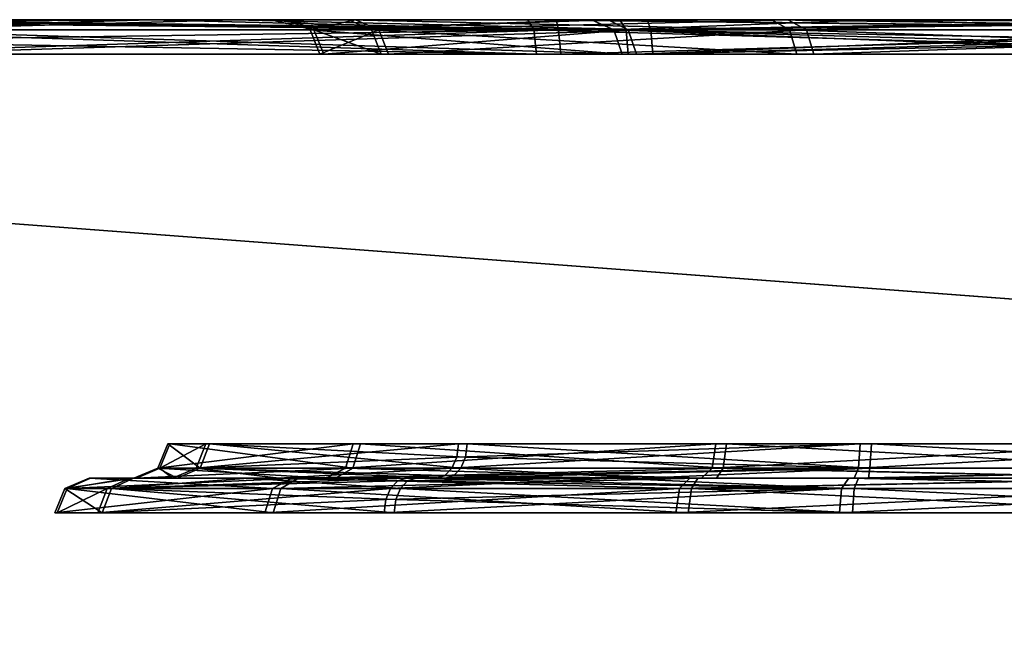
# Model space of a CAD drawing. Header units: millimetres. Extents: x -150 to 150, y -85 to 1149.
# Tile 215 of 656: x -85.9 to -85.04, y 1008.85 to 1009.4. Entities that reach past the tile are written whole.
import ezdxf

# ---------------------------------------------------------------- set-up
doc = ezdxf.new("R2010")
doc.units = ezdxf.units.MM
doc.header["$LTSCALE"] = 21.359881
for name, color, linetype in [('4774', 7, 'CONTINUOUS'), ('4775', 7, 'CONTINUOUS'), ('4776', 7, 'CONTINUOUS'), ('4777', 7, 'CONTINUOUS'), ('4778', 7, 'CONTINUOUS'), ('4779', 7, 'CONTINUOUS'), ('4780', 7, 'CONTINUOUS'), ('4781', 7, 'CONTINUOUS'), ('4790', 7, 'CONTINUOUS'), ('4791', 7, 'CONTINUOUS'), ('4792', 7, 'CONTINUOUS'), ('4793', 7, 'CONTINUOUS'), ('4815', 7, 'CONTINUOUS'), ('4816', 7, 'CONTINUOUS'), ('4817', 7, 'CONTINUOUS'), ('4818', 7, 'CONTINUOUS'), ('4819', 7, 'CONTINUOUS'), ('4820', 7, 'CONTINUOUS'), ('4821', 7, 'CONTINUOUS'), ('4822', 7, 'CONTINUOUS'), ('4831', 7, 'CONTINUOUS'), ('4832', 7, 'CONTINUOUS'), ('4833', 7, 'CONTINUOUS'), ('4834', 7, 'CONTINUOUS'), ('6307', 7, 'CONTINUOUS'), ('6308', 7, 'CONTINUOUS'), ('6348', 7, 'CONTINUOUS'), ('6349', 7, 'CONTINUOUS'), ('9023', 7, 'CONTINUOUS'), ('9025', 7, 'CONTINUOUS')]:
    doc.layers.add(name, color=color, linetype=linetype)

msp = doc.modelspace()

# ---------------------------------------------------------------- linework, layer by layer
at = {"layer": '4774', "linetype": 'CONTINUOUS'}
for points in [[(-85.85837, 1008.99121, 228.49897), (-85.82332, 1008.99121, 228.933), (-85.86701, 1008.97, 228.49738), (-85.85837, 1008.99121, 228.49897)], [(-85.86701, 1008.97, 228.49738), (-85.82332, 1008.99121, 228.933), (-85.8316, 1008.97, 228.93595), (-85.86701, 1008.97, 228.49738)], [(-85.67841, 1008.97, 228.09987), (-85.85837, 1008.99121, 228.49897), (-85.86701, 1008.97, 228.49738), (-85.67841, 1008.97, 228.09987)], [(-85.67171, 1008.99121, 228.10556), (-85.85837, 1008.99121, 228.49897), (-85.67841, 1008.97, 228.09987), (-85.67171, 1008.99121, 228.10556)], [(-85.57595, 1008.99121, 229.29135), (-85.58016, 1008.98148, 229.29631), (-85.8316, 1008.97, 228.93595), (-85.57595, 1008.99121, 229.29135)], [(-85.82332, 1008.99121, 228.933), (-85.57595, 1008.99121, 229.29135), (-85.8316, 1008.97, 228.93595), (-85.82332, 1008.99121, 228.933)], [(-85.31631, 1008.97, 227.84991), (-85.67171, 1008.99121, 228.10556), (-85.67841, 1008.97, 228.09987), (-85.31631, 1008.97, 227.84991)], [(-85.31336, 1008.99121, 227.85819), (-85.67171, 1008.99121, 228.10556), (-85.31631, 1008.97, 227.84991), (-85.31336, 1008.99121, 227.85819)], [(-84.87774, 1008.97, 227.81449), (-85.31336, 1008.99121, 227.85819), (-85.31631, 1008.97, 227.84991), (-84.87774, 1008.97, 227.81449)], [(-84.87933, 1008.99121, 227.82314), (-85.31336, 1008.99121, 227.85819), (-84.87774, 1008.97, 227.81449), (-84.87933, 1008.99121, 227.82314)], [(-85.58016, 1008.98148, 229.29631), (-85.58164, 1008.97, 229.29805), (-85.8316, 1008.97, 228.93595), (-85.58016, 1008.98148, 229.29631)]]:
    msp.add_3dface(points, dxfattribs=at)
at = {"layer": '4775', "linetype": 'CONTINUOUS'}
for points in [[(-85.82332, 1008.99121, 228.933), (-85.85837, 1008.99121, 228.49897), (-85.80345, 1009, 228.92556), (-85.82332, 1008.99121, 228.933)], [(-85.85837, 1008.99121, 228.49897), (-85.67171, 1008.99121, 228.10556), (-85.65636, 1009, 228.12025), (-85.85837, 1008.99121, 228.49897)], [(-85.80345, 1009, 228.92556), (-85.85837, 1008.99121, 228.49897), (-85.83781, 1009, 228.50444), (-85.80345, 1009, 228.92556)], [(-85.83781, 1009, 228.50444), (-85.85837, 1008.99121, 228.49897), (-85.65636, 1009, 228.12025), (-85.83781, 1009, 228.50444)], [(-85.5622, 1009, 229.2752), (-85.82332, 1008.99121, 228.933), (-85.80345, 1009, 228.92556), (-85.5622, 1009, 229.2752)], [(-85.82332, 1008.99121, 228.933), (-85.5622, 1009, 229.2752), (-85.56964, 1008.99772, 229.28394), (-85.82332, 1008.99121, 228.933)], [(-85.67171, 1008.99121, 228.10556), (-85.31336, 1008.99121, 227.85819), (-85.30788, 1009, 227.87876), (-85.67171, 1008.99121, 228.10556)], [(-85.65636, 1009, 228.12025), (-85.67171, 1008.99121, 228.10556), (-85.30788, 1009, 227.87876), (-85.65636, 1009, 228.12025)], [(-85.31336, 1008.99121, 227.85819), (-84.87933, 1008.99121, 227.82314), (-84.88584, 1009, 227.84351), (-85.31336, 1008.99121, 227.85819)], [(-85.30788, 1009, 227.87876), (-85.31336, 1008.99121, 227.85819), (-84.88584, 1009, 227.84351), (-85.30788, 1009, 227.87876)], [(-85.57595, 1008.99121, 229.29135), (-85.82332, 1008.99121, 228.933), (-85.56964, 1008.99772, 229.28394), (-85.57595, 1008.99121, 229.29135)]]:
    msp.add_3dface(points, dxfattribs=at)
at = {"layer": '4776', "linetype": 'CONTINUOUS'}
for points in [[(-85.58164, 1008.97, 229.29805), (-85.58016, 1008.98148, 229.29631), (-85.18254, 1008.99121, 229.47801), (-85.58164, 1008.97, 229.29805)], [(-85.58164, 1008.97, 229.29805), (-85.18254, 1008.99121, 229.47801), (-85.18412, 1008.97, 229.48666), (-85.58164, 1008.97, 229.29805)], [(-85.58016, 1008.98148, 229.29631), (-85.57595, 1008.99121, 229.29135), (-85.18254, 1008.99121, 229.47801), (-85.58016, 1008.98148, 229.29631)], [(-85.18254, 1008.99121, 229.47801), (-84.74851, 1008.99121, 229.44296), (-85.18412, 1008.97, 229.48666), (-85.18254, 1008.99121, 229.47801)], [(-85.18412, 1008.97, 229.48666), (-84.74851, 1008.99121, 229.44296), (-84.74556, 1008.97, 229.45124), (-85.18412, 1008.97, 229.48666)]]:
    msp.add_3dface(points, dxfattribs=at)
at = {"layer": '4777', "linetype": 'CONTINUOUS'}
for points in [[(-85.57595, 1008.99121, 229.29135), (-85.56964, 1008.99772, 229.28394), (-85.3812, 1009, 229.392), (-85.57595, 1008.99121, 229.29135)], [(-85.18254, 1008.99121, 229.47801), (-85.57595, 1008.99121, 229.29135), (-85.3812, 1009, 229.392), (-85.18254, 1008.99121, 229.47801)], [(-85.56964, 1008.99772, 229.28394), (-85.5622, 1009, 229.2752), (-85.3812, 1009, 229.392), (-85.56964, 1008.99772, 229.28394)], [(-85.17602, 1009, 229.45764), (-85.18254, 1008.99121, 229.47801), (-85.3812, 1009, 229.392), (-85.17602, 1009, 229.45764)], [(-84.74851, 1008.99121, 229.44296), (-85.18254, 1008.99121, 229.47801), (-85.17602, 1009, 229.45764), (-84.74851, 1008.99121, 229.44296)], [(-84.75399, 1009, 229.42239), (-84.74851, 1008.99121, 229.44296), (-85.17602, 1009, 229.45764), (-84.75399, 1009, 229.42239)]]:
    msp.add_3dface(points, dxfattribs=at)
at = {"layer": '4778', "linetype": 'CONTINUOUS'}
for points in [[(-85.7773, 1009.00879, 228.51382), (-85.60893, 1009.00879, 228.15896), (-85.76865, 1009.03, 228.51541), (-85.7773, 1009.00879, 228.51382)], [(-85.74568, 1009.00879, 228.90533), (-85.7773, 1009.00879, 228.51382), (-85.7374, 1009.03, 228.90238), (-85.74568, 1009.00879, 228.90533)], [(-85.7374, 1009.03, 228.90238), (-85.7773, 1009.00879, 228.51382), (-85.76865, 1009.03, 228.51541), (-85.7374, 1009.03, 228.90238)], [(-85.76865, 1009.03, 228.51541), (-85.60893, 1009.00879, 228.15896), (-85.60223, 1009.03, 228.16466), (-85.76865, 1009.03, 228.51541)], [(-85.51833, 1009.01852, 229.22361), (-85.74568, 1009.00879, 228.90533), (-85.51685, 1009.03, 229.22187), (-85.51833, 1009.01852, 229.22361)], [(-85.51685, 1009.03, 229.22187), (-85.74568, 1009.00879, 228.90533), (-85.7374, 1009.03, 228.90238), (-85.51685, 1009.03, 229.22187)], [(-85.60893, 1009.00879, 228.15896), (-85.28568, 1009.00879, 227.93583), (-85.60223, 1009.03, 228.16466), (-85.60893, 1009.00879, 228.15896)], [(-85.60223, 1009.03, 228.16466), (-85.28568, 1009.00879, 227.93583), (-85.28273, 1009.03, 227.94411), (-85.60223, 1009.03, 228.16466)], [(-85.28568, 1009.00879, 227.93583), (-84.89418, 1009.00879, 227.90421), (-85.28273, 1009.03, 227.94411), (-85.28568, 1009.00879, 227.93583)], [(-85.28273, 1009.03, 227.94411), (-84.89418, 1009.00879, 227.90421), (-84.89576, 1009.03, 227.91286), (-85.28273, 1009.03, 227.94411)], [(-85.52254, 1009.00879, 229.22857), (-85.74568, 1009.00879, 228.90533), (-85.51833, 1009.01852, 229.22361), (-85.52254, 1009.00879, 229.22857)]]:
    msp.add_3dface(points, dxfattribs=at)
at = {"layer": '4779', "linetype": 'CONTINUOUS'}
for points in [[(-85.60893, 1009.00879, 228.15896), (-85.7773, 1009.00879, 228.51382), (-85.79778, 1009, 228.50796), (-85.60893, 1009.00879, 228.15896)], [(-85.62423, 1009, 228.14421), (-85.60893, 1009.00879, 228.15896), (-85.79778, 1009, 228.50796), (-85.62423, 1009, 228.14421)], [(-85.79778, 1009, 228.50796), (-85.7773, 1009.00879, 228.51382), (-85.76648, 1009, 228.91013), (-85.79778, 1009, 228.50796)], [(-85.7773, 1009.00879, 228.51382), (-85.74568, 1009.00879, 228.90533), (-85.76648, 1009, 228.91013), (-85.7773, 1009.00879, 228.51382)], [(-85.76648, 1009, 228.91013), (-85.74568, 1009.00879, 228.90533), (-85.67345, 1009, 229.09282), (-85.76648, 1009, 228.91013)], [(-85.74568, 1009.00879, 228.90533), (-85.52254, 1009.00879, 229.22857), (-85.67345, 1009, 229.09282), (-85.74568, 1009.00879, 228.90533)], [(-85.67345, 1009, 229.09282), (-85.52254, 1009.00879, 229.22857), (-85.52885, 1009.00228, 229.23598), (-85.67345, 1009, 229.09282)], [(-85.28568, 1009.00879, 227.93583), (-85.60893, 1009.00879, 228.15896), (-85.62423, 1009, 228.14421), (-85.28568, 1009.00879, 227.93583)], [(-85.29149, 1009, 227.91538), (-85.28568, 1009.00879, 227.93583), (-85.62423, 1009, 228.14421), (-85.29149, 1009, 227.91538)], [(-84.89051, 1009, 227.88332), (-85.28568, 1009.00879, 227.93583), (-85.29149, 1009, 227.91538), (-84.89051, 1009, 227.88332)], [(-84.89418, 1009.00879, 227.90421), (-85.28568, 1009.00879, 227.93583), (-84.89051, 1009, 227.88332), (-84.89418, 1009.00879, 227.90421)], [(-85.53629, 1009, 229.24473), (-85.67345, 1009, 229.09282), (-85.52885, 1009.00228, 229.23598), (-85.53629, 1009, 229.24473)]]:
    msp.add_3dface(points, dxfattribs=at)
at = {"layer": '4780', "linetype": 'CONTINUOUS'}
for points in [[(-85.52254, 1009.00879, 229.22857), (-85.51833, 1009.01852, 229.22361), (-85.1661, 1009.03, 229.38829), (-85.52254, 1009.00879, 229.22857)], [(-85.16769, 1009.00879, 229.39694), (-85.52254, 1009.00879, 229.22857), (-85.1661, 1009.03, 229.38829), (-85.16769, 1009.00879, 229.39694)], [(-85.51833, 1009.01852, 229.22361), (-85.51685, 1009.03, 229.22187), (-85.1661, 1009.03, 229.38829), (-85.51833, 1009.01852, 229.22361)], [(-84.77618, 1009.00879, 229.36532), (-85.16769, 1009.00879, 229.39694), (-84.77913, 1009.03, 229.35704), (-84.77618, 1009.00879, 229.36532)], [(-84.77913, 1009.03, 229.35704), (-85.16769, 1009.00879, 229.39694), (-85.1661, 1009.03, 229.38829), (-84.77913, 1009.03, 229.35704)]]:
    msp.add_3dface(points, dxfattribs=at)
at = {"layer": '4781', "linetype": 'CONTINUOUS'}
for points in [[(-85.53629, 1009, 229.24473), (-85.52885, 1009.00228, 229.23598), (-85.16769, 1009.00879, 229.39694), (-85.53629, 1009, 229.24473)], [(-85.53629, 1009, 229.24473), (-85.16769, 1009.00879, 229.39694), (-85.17135, 1009, 229.41783), (-85.53629, 1009, 229.24473)], [(-85.52885, 1009.00228, 229.23598), (-85.52254, 1009.00879, 229.22857), (-85.16769, 1009.00879, 229.39694), (-85.52885, 1009.00228, 229.23598)], [(-85.16769, 1009.00879, 229.39694), (-84.77618, 1009.00879, 229.36532), (-85.17135, 1009, 229.41783), (-85.16769, 1009.00879, 229.39694)], [(-85.17135, 1009, 229.41783), (-84.77618, 1009.00879, 229.36532), (-84.77038, 1009, 229.38577), (-85.17135, 1009, 229.41783)]]:
    msp.add_3dface(points, dxfattribs=at)
at = {"layer": '4790', "linetype": 'CONTINUOUS'}
for points in [[(-86.02366, 1009.39121, 227.32164), (-85.34874, 1009.39121, 227.02252), (-86.0184, 1009.37, 227.32868), (-86.02366, 1009.39121, 227.32164)], [(-86.0184, 1009.37, 227.32868), (-85.34874, 1009.39121, 227.02252), (-85.34706, 1009.37, 227.03114), (-86.0184, 1009.37, 227.32868)], [(-85.34874, 1009.39121, 227.02252), (-84.61088, 1009.39121, 227.04585), (-85.34706, 1009.37, 227.03114), (-85.34874, 1009.39121, 227.02252)], [(-85.34706, 1009.37, 227.03114), (-84.61088, 1009.39121, 227.04585), (-84.61311, 1009.37, 227.05435), (-85.34706, 1009.37, 227.03114)]]:
    msp.add_3dface(points, dxfattribs=at)
at = {"layer": '4791', "linetype": 'CONTINUOUS'}
for points in [[(-85.71232, 1009.4, 227.11496), (-86.02366, 1009.39121, 227.32164), (-86.03754, 1009.4, 227.30553), (-85.71232, 1009.4, 227.11496)], [(-85.34874, 1009.39121, 227.02252), (-86.02366, 1009.39121, 227.32164), (-85.71232, 1009.4, 227.11496), (-85.34874, 1009.39121, 227.02252)], [(-85.35209, 1009.4, 227.00156), (-85.34874, 1009.39121, 227.02252), (-85.71232, 1009.4, 227.11496), (-85.35209, 1009.4, 227.00156)], [(-84.60553, 1009.4, 227.02533), (-85.34874, 1009.39121, 227.02252), (-85.35209, 1009.4, 227.00156), (-84.60553, 1009.4, 227.02533)], [(-84.61088, 1009.39121, 227.04585), (-85.34874, 1009.39121, 227.02252), (-84.60553, 1009.4, 227.02533), (-84.61088, 1009.39121, 227.04585)]]:
    msp.add_3dface(points, dxfattribs=at)
at = {"layer": '4792', "linetype": 'CONTINUOUS'}
for points in [[(-86.10565, 1009.39121, 229.91413), (-86.10143, 1009.38148, 229.90917), (-85.44876, 1009.37, 230.2468), (-86.10565, 1009.39121, 229.91413)], [(-85.45098, 1009.39121, 230.2553), (-86.10565, 1009.39121, 229.91413), (-85.44876, 1009.37, 230.2468), (-85.45098, 1009.39121, 230.2553)], [(-84.71312, 1009.39121, 230.27863), (-85.45098, 1009.39121, 230.2553), (-84.71481, 1009.37, 230.27001), (-84.71312, 1009.39121, 230.27863)], [(-84.71481, 1009.37, 230.27001), (-85.45098, 1009.39121, 230.2553), (-85.44876, 1009.37, 230.2468), (-84.71481, 1009.37, 230.27001)], [(-86.10143, 1009.38148, 229.90917), (-86.09995, 1009.37, 229.90743), (-85.44876, 1009.37, 230.2468), (-86.10143, 1009.38148, 229.90917)]]:
    msp.add_3dface(points, dxfattribs=at)
at = {"layer": '4793', "linetype": 'CONTINUOUS'}
for points in [[(-86.11939, 1009.4, 229.93029), (-86.11195, 1009.39772, 229.92154), (-85.45098, 1009.39121, 230.2553), (-86.11939, 1009.4, 229.93029)], [(-86.11939, 1009.4, 229.93029), (-85.45098, 1009.39121, 230.2553), (-85.45634, 1009.4, 230.27582), (-86.11939, 1009.4, 229.93029)], [(-86.11195, 1009.39772, 229.92154), (-86.10565, 1009.39121, 229.91413), (-85.45098, 1009.39121, 230.2553), (-86.11195, 1009.39772, 229.92154)], [(-85.45098, 1009.39121, 230.2553), (-84.71312, 1009.39121, 230.27863), (-85.45634, 1009.4, 230.27582), (-85.45098, 1009.39121, 230.2553)], [(-85.45634, 1009.4, 230.27582), (-84.71312, 1009.39121, 230.27863), (-84.70977, 1009.4, 230.29959), (-85.45634, 1009.4, 230.27582)]]:
    msp.add_3dface(points, dxfattribs=at)
at = {"layer": '4815', "linetype": 'CONTINUOUS'}
for points in [[(-85.86032, 1008.99121, 371.48996), (-85.67894, 1008.99121, 371.88583), (-85.86899, 1008.97, 371.49143), (-85.86032, 1008.99121, 371.48996)], [(-85.86899, 1008.97, 371.49143), (-85.67894, 1008.99121, 371.88583), (-85.68571, 1008.97, 371.89143), (-85.86899, 1008.97, 371.49143)], [(-85.82771, 1008.97, 371.05338), (-85.86032, 1008.99121, 371.48996), (-85.86899, 1008.97, 371.49143), (-85.82771, 1008.97, 371.05338)], [(-85.81947, 1008.99121, 371.05644), (-85.86032, 1008.99121, 371.48996), (-85.82771, 1008.97, 371.05338), (-85.81947, 1008.99121, 371.05644)], [(-85.57294, 1008.97, 370.69465), (-85.81947, 1008.99121, 371.05644), (-85.82771, 1008.97, 371.05338), (-85.57294, 1008.97, 370.69465)], [(-85.56734, 1008.99121, 370.70142), (-85.81947, 1008.99121, 371.05644), (-85.57148, 1008.98148, 370.69641), (-85.56734, 1008.99121, 370.70142)], [(-85.57148, 1008.98148, 370.69641), (-85.81947, 1008.99121, 371.05644), (-85.57294, 1008.97, 370.69465), (-85.57148, 1008.98148, 370.69641)], [(-85.67894, 1008.99121, 371.88583), (-85.32392, 1008.99121, 372.13797), (-85.68571, 1008.97, 371.89143), (-85.67894, 1008.99121, 371.88583)], [(-85.68571, 1008.97, 371.89143), (-85.32392, 1008.99121, 372.13797), (-85.32698, 1008.97, 372.1462), (-85.68571, 1008.97, 371.89143)], [(-85.32392, 1008.99121, 372.13797), (-84.8904, 1008.99121, 372.17882), (-85.32698, 1008.97, 372.1462), (-85.32392, 1008.99121, 372.13797)], [(-85.32698, 1008.97, 372.1462), (-84.8904, 1008.99121, 372.17882), (-84.88893, 1008.97, 372.18748), (-85.32698, 1008.97, 372.1462)]]:
    msp.add_3dface(points, dxfattribs=at)
at = {"layer": '4816', "linetype": 'CONTINUOUS'}
for points in [[(-85.67894, 1008.99121, 371.88583), (-85.86032, 1008.99121, 371.48996), (-85.83912, 1009, 371.48814), (-85.67894, 1008.99121, 371.88583)], [(-85.86032, 1008.99121, 371.48996), (-85.81947, 1008.99121, 371.05644), (-85.80054, 1009, 371.0664), (-85.86032, 1008.99121, 371.48996)], [(-85.83912, 1009, 371.48814), (-85.86032, 1008.99121, 371.48996), (-85.80054, 1009, 371.0664), (-85.83912, 1009, 371.48814)], [(-85.6618, 1009, 371.87326), (-85.67894, 1008.99121, 371.88583), (-85.83912, 1009, 371.48814), (-85.6618, 1009, 371.87326)], [(-85.81947, 1008.99121, 371.05644), (-85.56734, 1008.99121, 370.70142), (-85.70027, 1009, 370.87573), (-85.81947, 1008.99121, 371.05644)], [(-85.80054, 1009, 371.0664), (-85.81947, 1008.99121, 371.05644), (-85.70027, 1009, 370.87573), (-85.80054, 1009, 371.0664)], [(-85.70027, 1009, 370.87573), (-85.56734, 1008.99121, 370.70142), (-85.56113, 1008.99772, 370.70892), (-85.70027, 1009, 370.87573)], [(-85.55381, 1009, 370.71776), (-85.70027, 1009, 370.87573), (-85.56113, 1008.99772, 370.70892), (-85.55381, 1009, 370.71776)], [(-85.32392, 1008.99121, 372.13797), (-85.67894, 1008.99121, 371.88583), (-85.6618, 1009, 371.87326), (-85.32392, 1008.99121, 372.13797)], [(-85.31496, 1009, 372.11867), (-85.32392, 1008.99121, 372.13797), (-85.6618, 1009, 371.87326), (-85.31496, 1009, 372.11867)], [(-84.8904, 1008.99121, 372.17882), (-85.32392, 1008.99121, 372.13797), (-84.89428, 1009, 372.15796), (-84.8904, 1008.99121, 372.17882)], [(-84.89428, 1009, 372.15796), (-85.32392, 1008.99121, 372.13797), (-85.31496, 1009, 372.11867), (-84.89428, 1009, 372.15796)]]:
    msp.add_3dface(points, dxfattribs=at)
at = {"layer": '4817', "linetype": 'CONTINUOUS'}
for points in [[(-85.56734, 1008.99121, 370.70142), (-85.57148, 1008.98148, 370.69641), (-85.17294, 1008.97, 370.51137), (-85.56734, 1008.99121, 370.70142)], [(-85.17147, 1008.99121, 370.52003), (-85.56734, 1008.99121, 370.70142), (-85.17294, 1008.97, 370.51137), (-85.17147, 1008.99121, 370.52003)], [(-84.73489, 1008.97, 370.55265), (-85.17147, 1008.99121, 370.52003), (-85.17294, 1008.97, 370.51137), (-84.73489, 1008.97, 370.55265)], [(-84.73795, 1008.99121, 370.56088), (-85.17147, 1008.99121, 370.52003), (-84.73489, 1008.97, 370.55265), (-84.73795, 1008.99121, 370.56088)], [(-85.57148, 1008.98148, 370.69641), (-85.57294, 1008.97, 370.69465), (-85.17294, 1008.97, 370.51137), (-85.57148, 1008.98148, 370.69641)]]:
    msp.add_3dface(points, dxfattribs=at)
at = {"layer": '4818', "linetype": 'CONTINUOUS'}
for points in [[(-85.55381, 1009, 370.71776), (-85.56113, 1008.99772, 370.70892), (-85.17147, 1008.99121, 370.52003), (-85.55381, 1009, 370.71776)], [(-85.55381, 1009, 370.71776), (-85.17147, 1008.99121, 370.52003), (-85.16759, 1009, 370.54089), (-85.55381, 1009, 370.71776)], [(-85.17147, 1008.99121, 370.52003), (-84.73795, 1008.99121, 370.56088), (-85.16759, 1009, 370.54089), (-85.17147, 1008.99121, 370.52003)], [(-85.16759, 1009, 370.54089), (-84.73795, 1008.99121, 370.56088), (-84.74691, 1009, 370.58018), (-85.16759, 1009, 370.54089)], [(-85.56113, 1008.99772, 370.70892), (-85.56734, 1008.99121, 370.70142), (-85.17147, 1008.99121, 370.52003), (-85.56113, 1008.99772, 370.70892)]]:
    msp.add_3dface(points, dxfattribs=at)
at = {"layer": '4819', "linetype": 'CONTINUOUS'}
for points in [[(-85.77906, 1009.00879, 371.47619), (-85.74221, 1009.00879, 371.08515), (-85.77039, 1009.03, 371.47472), (-85.77906, 1009.00879, 371.47619)], [(-85.61544, 1009.00879, 371.83327), (-85.77906, 1009.00879, 371.47619), (-85.60867, 1009.03, 371.82767), (-85.61544, 1009.00879, 371.83327)], [(-85.60867, 1009.03, 371.82767), (-85.77906, 1009.00879, 371.47619), (-85.77039, 1009.03, 371.47472), (-85.60867, 1009.03, 371.82767)], [(-85.77039, 1009.03, 371.47472), (-85.74221, 1009.00879, 371.08515), (-85.73397, 1009.03, 371.08821), (-85.77039, 1009.03, 371.47472)], [(-85.74221, 1009.00879, 371.08515), (-85.51478, 1009.00879, 370.76491), (-85.73397, 1009.03, 371.08821), (-85.74221, 1009.00879, 371.08515)], [(-85.51063, 1009.01852, 370.76992), (-85.50917, 1009.03, 370.77168), (-85.73397, 1009.03, 371.08821), (-85.51063, 1009.01852, 370.76992)], [(-85.51478, 1009.00879, 370.76491), (-85.51063, 1009.01852, 370.76992), (-85.73397, 1009.03, 371.08821), (-85.51478, 1009.00879, 370.76491)], [(-85.29521, 1009.00879, 372.0607), (-85.61544, 1009.00879, 371.83327), (-85.29215, 1009.03, 372.05246), (-85.29521, 1009.00879, 372.0607)], [(-85.29215, 1009.03, 372.05246), (-85.61544, 1009.00879, 371.83327), (-85.60867, 1009.03, 371.82767), (-85.29215, 1009.03, 372.05246)], [(-84.90417, 1009.00879, 372.09755), (-85.29521, 1009.00879, 372.0607), (-84.90564, 1009.03, 372.08888), (-84.90417, 1009.00879, 372.09755)], [(-84.90564, 1009.03, 372.08888), (-85.29521, 1009.00879, 372.0607), (-85.29215, 1009.03, 372.05246), (-84.90564, 1009.03, 372.08888)]]:
    msp.add_3dface(points, dxfattribs=at)
at = {"layer": '4820', "linetype": 'CONTINUOUS'}
for points in [[(-85.76215, 1009, 371.07791), (-85.77906, 1009.00879, 371.47619), (-85.8002, 1009, 371.47836), (-85.76215, 1009, 371.07791)], [(-85.8002, 1009, 371.47836), (-85.77906, 1009.00879, 371.47619), (-85.63263, 1009, 371.84577), (-85.8002, 1009, 371.47836)], [(-85.74221, 1009.00879, 371.08515), (-85.77906, 1009.00879, 371.47619), (-85.76215, 1009, 371.07791), (-85.74221, 1009.00879, 371.08515)], [(-85.77906, 1009.00879, 371.47619), (-85.61544, 1009.00879, 371.83327), (-85.63263, 1009, 371.84577), (-85.77906, 1009.00879, 371.47619)], [(-85.5283, 1009, 370.74857), (-85.74221, 1009.00879, 371.08515), (-85.76215, 1009, 371.07791), (-85.5283, 1009, 370.74857)], [(-85.51478, 1009.00879, 370.76491), (-85.74221, 1009.00879, 371.08515), (-85.52098, 1009.00228, 370.75742), (-85.51478, 1009.00879, 370.76491)], [(-85.74221, 1009.00879, 371.08515), (-85.5283, 1009, 370.74857), (-85.52098, 1009.00228, 370.75742), (-85.74221, 1009.00879, 371.08515)], [(-85.63263, 1009, 371.84577), (-85.61544, 1009.00879, 371.83327), (-85.30454, 1009, 372.07986), (-85.63263, 1009, 371.84577)], [(-85.61544, 1009.00879, 371.83327), (-85.29521, 1009.00879, 372.0607), (-85.30454, 1009, 372.07986), (-85.61544, 1009.00879, 371.83327)], [(-85.30454, 1009, 372.07986), (-85.29521, 1009.00879, 372.0607), (-84.90305, 1009, 372.11887), (-85.30454, 1009, 372.07986)], [(-85.29521, 1009.00879, 372.0607), (-84.90417, 1009.00879, 372.09755), (-84.90305, 1009, 372.11887), (-85.29521, 1009.00879, 372.0607)]]:
    msp.add_3dface(points, dxfattribs=at)
at = {"layer": '4821', "linetype": 'CONTINUOUS'}
for points in [[(-85.50917, 1009.03, 370.77168), (-85.51063, 1009.01852, 370.76992), (-85.1577, 1009.00879, 370.6013), (-85.50917, 1009.03, 370.77168)], [(-85.50917, 1009.03, 370.77168), (-85.1577, 1009.00879, 370.6013), (-85.15623, 1009.03, 370.60997), (-85.50917, 1009.03, 370.77168)], [(-85.1577, 1009.00879, 370.6013), (-84.76665, 1009.00879, 370.63815), (-85.15623, 1009.03, 370.60997), (-85.1577, 1009.00879, 370.6013)], [(-85.15623, 1009.03, 370.60997), (-84.76665, 1009.00879, 370.63815), (-84.76971, 1009.03, 370.64638), (-85.15623, 1009.03, 370.60997)], [(-85.51063, 1009.01852, 370.76992), (-85.51478, 1009.00879, 370.76491), (-85.1577, 1009.00879, 370.6013), (-85.51063, 1009.01852, 370.76992)]]:
    msp.add_3dface(points, dxfattribs=at)
at = {"layer": '4822', "linetype": 'CONTINUOUS'}
for points in [[(-85.51478, 1009.00879, 370.76491), (-85.52098, 1009.00228, 370.75742), (-85.35488, 1009, 370.63988), (-85.51478, 1009.00879, 370.76491)], [(-85.1577, 1009.00879, 370.6013), (-85.51478, 1009.00879, 370.76491), (-85.35488, 1009, 370.63988), (-85.1577, 1009.00879, 370.6013)], [(-85.15881, 1009, 370.57998), (-85.1577, 1009.00879, 370.6013), (-85.35488, 1009, 370.63988), (-85.15881, 1009, 370.57998)], [(-84.76665, 1009.00879, 370.63815), (-85.1577, 1009.00879, 370.6013), (-85.15881, 1009, 370.57998), (-84.76665, 1009.00879, 370.63815)], [(-84.75732, 1009, 370.61899), (-84.76665, 1009.00879, 370.63815), (-85.15881, 1009, 370.57998), (-84.75732, 1009, 370.61899)], [(-85.52098, 1009.00228, 370.75742), (-85.5283, 1009, 370.74857), (-85.35488, 1009, 370.63988), (-85.52098, 1009.00228, 370.75742)]]:
    msp.add_3dface(points, dxfattribs=at)
at = {"layer": '4831', "linetype": 'CONTINUOUS'}
for points in [[(-85.37047, 1009.39121, 372.97309), (-86.04133, 1009.39121, 372.66498), (-85.36867, 1009.37, 372.96449), (-85.37047, 1009.39121, 372.97309)], [(-85.36867, 1009.37, 372.96449), (-86.04133, 1009.39121, 372.66498), (-86.03598, 1009.37, 372.65801), (-85.36867, 1009.37, 372.96449)], [(-84.63237, 1009.39121, 372.95962), (-85.37047, 1009.39121, 372.97309), (-84.63448, 1009.37, 372.95109), (-84.63237, 1009.39121, 372.95962)], [(-84.63448, 1009.37, 372.95109), (-85.37047, 1009.39121, 372.97309), (-85.36867, 1009.37, 372.96449), (-84.63448, 1009.37, 372.95109)]]:
    msp.add_3dface(points, dxfattribs=at)
at = {"layer": '4832', "linetype": 'CONTINUOUS'}
for points in [[(-86.04133, 1009.39121, 372.66498), (-85.37047, 1009.39121, 372.97309), (-86.05383, 1009.4, 372.68212), (-86.04133, 1009.39121, 372.66498)], [(-86.05383, 1009.4, 372.68212), (-85.37047, 1009.39121, 372.97309), (-85.37583, 1009.4, 372.99364), (-86.05383, 1009.4, 372.68212)], [(-85.37583, 1009.4, 372.99364), (-85.37047, 1009.39121, 372.97309), (-84.63034, 1009.4, 372.98096), (-85.37583, 1009.4, 372.99364)], [(-85.37047, 1009.39121, 372.97309), (-84.63237, 1009.39121, 372.95962), (-84.63034, 1009.4, 372.98096), (-85.37047, 1009.39121, 372.97309)]]:
    msp.add_3dface(points, dxfattribs=at)
at = {"layer": '4833', "linetype": 'CONTINUOUS'}
for points in [[(-86.08452, 1009.38148, 370.07663), (-86.08867, 1009.39121, 370.07162), (-85.4295, 1009.39121, 369.73923), (-86.08452, 1009.38148, 370.07663)], [(-86.08306, 1009.37, 370.07839), (-86.08452, 1009.38148, 370.07663), (-85.4295, 1009.39121, 369.73923), (-86.08306, 1009.37, 370.07839)], [(-86.08306, 1009.37, 370.07839), (-85.4295, 1009.39121, 369.73923), (-85.42739, 1009.37, 369.74776), (-86.08306, 1009.37, 370.07839)], [(-85.4295, 1009.39121, 369.73923), (-84.69139, 1009.39121, 369.72576), (-85.42739, 1009.37, 369.74776), (-85.4295, 1009.39121, 369.73923)], [(-85.42739, 1009.37, 369.74776), (-84.69139, 1009.39121, 369.72576), (-84.69319, 1009.37, 369.73436), (-85.42739, 1009.37, 369.74776)]]:
    msp.add_3dface(points, dxfattribs=at)
at = {"layer": '4834', "linetype": 'CONTINUOUS'}
for points in [[(-86.09487, 1009.39772, 370.06413), (-86.10219, 1009.4, 370.05528), (-85.78578, 1009.4, 369.84856), (-86.09487, 1009.39772, 370.06413)], [(-86.08867, 1009.39121, 370.07162), (-86.09487, 1009.39772, 370.06413), (-85.78578, 1009.4, 369.84856), (-86.08867, 1009.39121, 370.07162)], [(-85.4295, 1009.39121, 369.73923), (-86.08867, 1009.39121, 370.07162), (-85.78578, 1009.4, 369.84856), (-85.4295, 1009.39121, 369.73923)], [(-85.43153, 1009.4, 369.71788), (-85.4295, 1009.39121, 369.73923), (-85.78578, 1009.4, 369.84856), (-85.43153, 1009.4, 369.71788)], [(-84.69139, 1009.39121, 369.72576), (-85.4295, 1009.39121, 369.73923), (-85.43153, 1009.4, 369.71788), (-84.69139, 1009.39121, 369.72576)], [(-84.68603, 1009.4, 369.70521), (-84.69139, 1009.39121, 369.72576), (-85.43153, 1009.4, 369.71788), (-84.68603, 1009.4, 369.70521)]]:
    msp.add_3dface(points, dxfattribs=at)
at = {"layer": '6307', "linetype": 'CONTINUOUS'}
for points in [[(-85.64634, 1009.39121, 251.73626), (-85.58625, 1009.39121, 251.00048), (-85.63764, 1009.37, 251.73501), (-85.64634, 1009.39121, 251.73626)], [(-85.38123, 1009.39121, 252.42525), (-85.64634, 1009.39121, 251.73626), (-85.37394, 1009.37, 252.42035), (-85.38123, 1009.39121, 252.42525)], [(-85.37394, 1009.37, 252.42035), (-85.64634, 1009.39121, 251.73626), (-85.63764, 1009.37, 251.73501), (-85.37394, 1009.37, 252.42035)], [(-85.63764, 1009.37, 251.73501), (-85.58625, 1009.39121, 251.00048), (-85.57787, 1009.37, 251.00313), (-85.63764, 1009.37, 251.73501)], [(-85.58625, 1009.39121, 251.00048), (-85.21288, 1009.39121, 250.36364), (-85.57787, 1009.37, 251.00313), (-85.58625, 1009.39121, 251.00048)], [(-85.57787, 1009.37, 251.00313), (-85.21288, 1009.39121, 250.36364), (-85.20647, 1009.37, 250.36966), (-85.57787, 1009.37, 251.00313)], [(-84.84344, 1009.39121, 252.93098), (-85.38123, 1009.39121, 252.42525), (-84.84015, 1009.38148, 252.92537), (-84.84344, 1009.39121, 252.93098)], [(-84.84015, 1009.38148, 252.92537), (-85.38123, 1009.39121, 252.42525), (-84.83899, 1009.37, 252.9234), (-84.84015, 1009.38148, 252.92537)], [(-84.83899, 1009.37, 252.9234), (-85.38123, 1009.39121, 252.42525), (-85.37394, 1009.37, 252.42035), (-84.83899, 1009.37, 252.9234)], [(-85.21288, 1009.39121, 250.36364), (-84.60016, 1009.39121, 249.95186), (-85.20647, 1009.37, 250.36966), (-85.21288, 1009.39121, 250.36364)], [(-85.20647, 1009.37, 250.36966), (-84.60016, 1009.39121, 249.95186), (-84.597, 1009.37, 249.96006), (-85.20647, 1009.37, 250.36966)]]:
    msp.add_3dface(points, dxfattribs=at)
at = {"layer": '6308', "linetype": 'CONTINUOUS'}
for points in [[(-85.60664, 1009.4, 250.9946), (-85.64634, 1009.39121, 251.73626), (-85.66748, 1009.4, 251.73825), (-85.60664, 1009.4, 250.9946)], [(-85.66748, 1009.4, 251.73825), (-85.64634, 1009.39121, 251.73626), (-85.4006, 1009.4, 252.43446), (-85.66748, 1009.4, 251.73825)], [(-85.58625, 1009.39121, 251.00048), (-85.64634, 1009.39121, 251.73626), (-85.60664, 1009.4, 250.9946), (-85.58625, 1009.39121, 251.00048)], [(-85.64634, 1009.39121, 251.73626), (-85.38123, 1009.39121, 252.42525), (-85.4006, 1009.4, 252.43446), (-85.64634, 1009.39121, 251.73626)], [(-85.22934, 1009.4, 250.35018), (-85.58625, 1009.39121, 251.00048), (-85.60664, 1009.4, 250.9946), (-85.22934, 1009.4, 250.35018)], [(-85.21288, 1009.39121, 250.36364), (-85.58625, 1009.39121, 251.00048), (-85.22934, 1009.4, 250.35018), (-85.21288, 1009.39121, 250.36364)], [(-85.4006, 1009.4, 252.43446), (-85.38123, 1009.39121, 252.42525), (-85.15665, 1009.4, 252.72265), (-85.4006, 1009.4, 252.43446)], [(-85.38123, 1009.39121, 252.42525), (-84.84344, 1009.39121, 252.93098), (-85.15665, 1009.4, 252.72265), (-85.38123, 1009.39121, 252.42525)], [(-84.94216, 1009.4, 250.10604), (-85.21288, 1009.39121, 250.36364), (-85.22934, 1009.4, 250.35018), (-84.94216, 1009.4, 250.10604)], [(-84.60016, 1009.39121, 249.95186), (-85.21288, 1009.39121, 250.36364), (-84.94216, 1009.4, 250.10604), (-84.60016, 1009.39121, 249.95186)], [(-85.15665, 1009.4, 252.72265), (-84.84344, 1009.39121, 252.93098), (-84.84836, 1009.39772, 252.93937), (-85.15665, 1009.4, 252.72265)], [(-84.85417, 1009.4, 252.94928), (-85.15665, 1009.4, 252.72265), (-84.84836, 1009.39772, 252.93937), (-84.85417, 1009.4, 252.94928)]]:
    msp.add_3dface(points, dxfattribs=at)
at = {"layer": '6348', "linetype": 'CONTINUOUS'}
for points in [[(-85.64304, 1009.39121, 348.24182), (-85.36874, 1009.39121, 347.55644), (-85.63436, 1009.37, 348.24318), (-85.64304, 1009.39121, 348.24182)], [(-85.59279, 1009.39121, 348.97833), (-85.64304, 1009.39121, 348.24182), (-85.58437, 1009.37, 348.9758), (-85.59279, 1009.39121, 348.97833)], [(-85.58437, 1009.37, 348.9758), (-85.64304, 1009.39121, 348.24182), (-85.63436, 1009.37, 348.24318), (-85.58437, 1009.37, 348.9758)], [(-85.63436, 1009.37, 348.24318), (-85.36874, 1009.39121, 347.55644), (-85.36152, 1009.37, 347.56143), (-85.63436, 1009.37, 348.24318)], [(-85.22795, 1009.39121, 349.62011), (-85.59279, 1009.39121, 348.97833), (-85.22147, 1009.37, 349.61418), (-85.22795, 1009.39121, 349.62011)], [(-85.22147, 1009.37, 349.61418), (-85.59279, 1009.39121, 348.97833), (-85.58437, 1009.37, 348.9758), (-85.22147, 1009.37, 349.61418)], [(-85.36874, 1009.39121, 347.55644), (-84.82424, 1009.39121, 347.05794), (-85.36152, 1009.37, 347.56143), (-85.36874, 1009.39121, 347.55644)], [(-84.82424, 1009.39121, 347.05794), (-84.82103, 1009.38148, 347.06359), (-85.36152, 1009.37, 347.56143), (-84.82424, 1009.39121, 347.05794)], [(-84.62079, 1009.39121, 350.04004), (-85.22795, 1009.39121, 349.62011), (-84.61753, 1009.37, 350.03188), (-84.62079, 1009.39121, 350.04004)], [(-84.61753, 1009.37, 350.03188), (-85.22795, 1009.39121, 349.62011), (-85.22147, 1009.37, 349.61418), (-84.61753, 1009.37, 350.03188)], [(-84.82103, 1009.38148, 347.06359), (-84.8199, 1009.37, 347.06558), (-85.36152, 1009.37, 347.56143), (-84.82103, 1009.38148, 347.06359)]]:
    msp.add_3dface(points, dxfattribs=at)
at = {"layer": '6349', "linetype": 'CONTINUOUS'}
for points in [[(-85.64304, 1009.39121, 348.24182), (-85.59279, 1009.39121, 348.97833), (-85.68052, 1009.4, 348.61508), (-85.64304, 1009.39121, 348.24182)], [(-85.66388, 1009.4, 348.2378), (-85.64304, 1009.39121, 348.24182), (-85.68052, 1009.4, 348.61508), (-85.66388, 1009.4, 348.2378)], [(-85.68052, 1009.4, 348.61508), (-85.59279, 1009.39121, 348.97833), (-85.61267, 1009.4, 348.98586), (-85.68052, 1009.4, 348.61508)], [(-85.3862, 1009.4, 347.54438), (-85.64304, 1009.39121, 348.24182), (-85.66388, 1009.4, 348.2378), (-85.3862, 1009.4, 347.54438)], [(-85.36874, 1009.39121, 347.55644), (-85.64304, 1009.39121, 348.24182), (-85.3862, 1009.4, 347.54438), (-85.36874, 1009.39121, 347.55644)], [(-85.59279, 1009.39121, 348.97833), (-85.22795, 1009.39121, 349.62011), (-85.61267, 1009.4, 348.98586), (-85.59279, 1009.39121, 348.97833)], [(-85.61267, 1009.4, 348.98586), (-85.22795, 1009.39121, 349.62011), (-85.24324, 1009.4, 349.63483), (-85.61267, 1009.4, 348.98586)], [(-84.83472, 1009.4, 347.0395), (-85.36874, 1009.39121, 347.55644), (-85.3862, 1009.4, 347.54438), (-84.83472, 1009.4, 347.0395)], [(-85.36874, 1009.39121, 347.55644), (-84.83472, 1009.4, 347.0395), (-84.82905, 1009.39772, 347.04948), (-85.36874, 1009.39121, 347.55644)], [(-84.82424, 1009.39121, 347.05794), (-85.36874, 1009.39121, 347.55644), (-84.82905, 1009.39772, 347.04948), (-84.82424, 1009.39121, 347.05794)], [(-85.22795, 1009.39121, 349.62011), (-84.62079, 1009.39121, 350.04004), (-85.24324, 1009.4, 349.63483), (-85.22795, 1009.39121, 349.62011)], [(-85.24324, 1009.4, 349.63483), (-84.62079, 1009.39121, 350.04004), (-84.62964, 1009.4, 350.05934), (-85.24324, 1009.4, 349.63483)]]:
    msp.add_3dface(points, dxfattribs=at)
at = {"layer": '9023', "linetype": 'CONTINUOUS'}
for points in [[(-88.43379, 1009.4, 421.43261), (-68.39935, 1009.4, 433.74756), (-88.26112, 1009.4, 178.44239), (-88.43379, 1009.4, 421.43261)], [(-88.26112, 1009.4, 178.44239), (-68.39935, 1009.4, 433.74756), (-68.23326, 1009.4, 166.1678), (-88.26112, 1009.4, 178.44239)]]:
    msp.add_3dface(points, dxfattribs=at)
at = {"layer": '9025', "linetype": 'CONTINUOUS'}
for points in [[(-68.39935, 1007.9, 166.25244), (-88.43379, 1007.9, 178.56739), (-88.26112, 1009.4, 178.44239), (-68.39935, 1007.9, 166.25244)], [(-88.26112, 1007.9, 421.55761), (-68.39935, 1009.4, 433.74756), (-88.43379, 1009.4, 421.43261), (-88.26112, 1007.9, 421.55761)], [(-68.39935, 1007.9, 166.25244), (-88.26112, 1009.4, 178.44239), (-68.23326, 1009.4, 166.1678), (-68.39935, 1007.9, 166.25244)], [(-88.26112, 1007.9, 421.55761), (-68.23326, 1007.9, 433.8322), (-68.39935, 1009.4, 433.74756), (-88.26112, 1007.9, 421.55761)]]:
    msp.add_3dface(points, dxfattribs=at)

doc.saveas('drawing.dxf')
